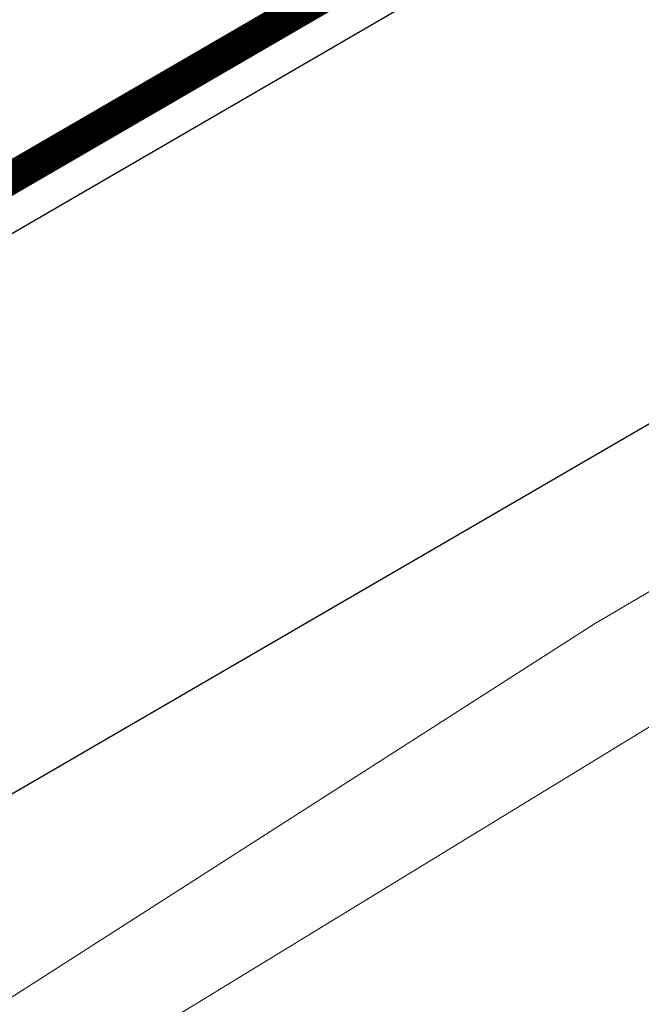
# Model space of a CAD drawing. Header units: metres. Extents: x 163628 to 167855, y 402678 to 405435.
# Tile 404 of 656: x 167385.23 to 167387.16, y 404847.57 to 404850.62. Entities that reach past the tile are written whole.
import ezdxf
from ezdxf import colors
from ezdxf.entities.mleader import LeaderData, LeaderLine
from ezdxf.math import Vec2, Vec3

# ---------------------------------------------------------------- set-up
doc = ezdxf.new("R2010")
doc.units = ezdxf.units.M
doc.layers.get('0').update_dxf_attribs({"lineweight": 25})
for name, color, linetype, lineweight in [('X-CA190022.004-UO-BGT_Ondergrond$0$GE_367_OWGBerm_groenvoorziening_grasenk_GEM', 253, 'Continuous', 9), ('X-CA190022.004-UO-BGT_Ondergrond$0$GE_523_WTDGreppel_drogesloot_Vlak_GEM', 253, 'Continuous', 9), ('X-CA190022.004-UO-DTM inmeting$0$B-WE-GW-WATERGANG_INSTEEK-G', 246, 'Continuous', 0), ('X-CA190022.004-UO-DWM_Snelfietsroute$0$N-WE-GW-BERM-G', 125, 'Continuous', 25), ('X-CA190022.004-UO-DWM_Snelfietsroute$0$N-WE-VH-KANTVERHARDING-G', 125, 'Continuous', 25), ('X-CA190022.004-UO-DWM_Snelfietsroute$0$N-WE-VW-MARKERING_LANGS_STREEP_DOORGETROKKEN_010-G', 125, 'Continuous', 25), ('X-CA190022.004-UO-TXT_Tekst 1op200$0$X-XX-AL-T25- LEADER BOVENGROND EN ONDERGRONDSE INFRA', 7, 'Continuous', 25)]:
    doc.layers.add(name, color=color, linetype=linetype, lineweight=lineweight)
doc.layers.add('X-CA190022.004-UO-DTM inmeting$0$X-XX-AL-MEETPUNT-S', color=246, linetype='Continuous', lineweight=0, plot=False)
doc.layers.add('X-CA190022.004-UO-KLIC$0$B-WE-KL-ET_LS-G', color=42, linetype='X-CA190022.004-UO-KLIC$0$1-200 LAAGSPANNING', lineweight=0, transparency=0.25)
doc.layers.add('X-CA190022.004-UO-KLIC$0$B-WE-KL-ET_LS_KABELBED-G', color=42, linetype='X-CA190022.004-UO-KLIC$0$1-200 LAAGSPANNING', lineweight=0, transparency=0.25)
doc.styles.add('X-CA190022.004-UO-KLIC$0$NLCS-ISO', font='NLCS-ISO.ttf')
doc.styles.add('X-CA190022.004-UO-TXT_Tekst 1op200$0$NLCS-ISO-M200-T25', font='NLCS-ISO.ttf', dxfattribs={"height": 0.5})
doc.linetypes.add('X-CA190022.004-UO-KLIC$0$1-200 LAAGSPANNING', pattern='A,1.5,-0.6,["LS",X-CA190022.004-UO-KLIC$0$NLCS-ISO,S=0.24,R=0,X=-0.45,Y=-0.12],-0.05', length=2.15)

# ---------------------------------------------------------------- blocks, each defined once
blk = doc.blocks.new('X-CA190022.004-UO-DTM inmeting$0$punt')
at = {"color": 0, "lineweight": -2}
blk.add_line((0, 0), (0, 0), dxfattribs=at)

msp = doc.modelspace()

# ---------------------------------------------------------------- linework, layer by layer
at = {"layer": 'X-CA190022.004-UO-BGT_Ondergrond$0$GE_367_OWGBerm_groenvoorziening_grasenk_GEM', "flags": 128}
msp.add_lwpolyline([(167428.736, 404873.653), (167429.605, 404872.017), (167421.604, 404868.715), (167413.318, 404864.38), (167356.353, 404829.62)], dxfattribs=at)
at = {"layer": 'X-CA190022.004-UO-BGT_Ondergrond$0$GE_523_WTDGreppel_drogesloot_Vlak_GEM', "flags": 128}
msp.add_lwpolyline([(167358.307, 404826.13), (167275.473, 404779.745), (167230.219, 404757.556), (167229.015, 404761.988), (167269.084, 404781.856), (167356.353, 404829.62), (167413.318, 404864.38)], dxfattribs=at)
at = {"layer": 'X-CA190022.004-UO-DTM inmeting$0$B-WE-GW-WATERGANG_INSTEEK-G'}
msp.add_polyline3d([(167424.087, 404868.605, 8.97), (167423.711, 404868.842, 8.959), (167422.989, 404868.93, 8.938), (167422.009, 404868.765, 8.935), (167416.289, 404865.999, 8.928), (167408.983, 404861.929, 8.926), (167399.57, 404856.066, 8.98), (167393.098, 404852.33, 8.886), (167387.013, 404848.752, 8.898), (167380.301, 404844.453, 8.818), (167372.705, 404839.84, 8.811)], dxfattribs=at)
at = {"layer": 'X-CA190022.004-UO-DWM_Snelfietsroute$0$N-WE-GW-BERM-G', "elevation": 9.3202, "flags": 128}
msp.add_lwpolyline([(167330.5885, 404816.5251), (167397.5135, 404855.3677)], dxfattribs=at)
at = {"layer": 'X-CA190022.004-UO-DWM_Snelfietsroute$0$N-WE-VH-KANTVERHARDING-G', "elevation": 9.3952}
msp.add_lwpolyline([(167329.8355, 404817.8224), (167396.7606, 404856.6651)], dxfattribs=at)
at = {"layer": 'X-CA190022.004-UO-DWM_Snelfietsroute$0$N-WE-VW-MARKERING_LANGS_STREEP_DOORGETROKKEN_010-G', "const_width": 0.1, "elevation": 9.3952, "flags": 128}
msp.add_lwpolyline([(167329.7602, 404817.9522), (167396.6853, 404856.7948)], dxfattribs=at)
at = {"layer": 'X-CA190022.004-UO-KLIC$0$B-WE-KL-ET_LS-G'}
msp.add_lwpolyline([(167367.858, 404839.569), (167388.501, 404852.166), (167400.462, 404859.464), (167402.054, 404860.438), (167367.858, 404839.569), (167388.501, 404852.166), (167400.462, 404859.464), (167402.054, 404860.438)], dxfattribs=at)
at = {"layer": 'X-CA190022.004-UO-KLIC$0$B-WE-KL-ET_LS_KABELBED-G'}
msp.add_lwpolyline([(167229.408, 404765.532), (167230.078, 404765.306), (167235.706, 404768.097), (167258.199, 404779.249), (167267.462, 404783.842), (167268.385, 404784.323), (167280.358, 404790.876), (167302.33, 404802.902), (167323.774, 404814.639), (167346.185, 404826.906), (167354.641, 404831.534), (167355.547, 404832.057), (167367.858, 404839.569), (167388.501, 404852.166), (167400.462, 404859.464), (167402.054, 404860.438)], dxfattribs=at)

# ---------------------------------------------------------------- block references
at = {"layer": 'X-CA190022.004-UO-DTM inmeting$0$X-XX-AL-MEETPUNT-S', "linetype": 'ByBlock', "lineweight": -2}
msp.add_blockref('X-CA190022.004-UO-DTM inmeting$0$punt', (167387.013, 404848.752, 8.898), dxfattribs=at)

# ---------------------------------------------------------------- next in the draw order: leaders
at = {"layer": 'X-CA190022.004-UO-TXT_Tekst 1op200$0$X-XX-AL-T25- LEADER BOVENGROND EN ONDERGRONDSE INFRA'}
ml = msp.add_multileader_mtext('Standard', dxfattribs=at)
ml.set_content('Turfven, aanbrengen straatkolken met streklaag in berm, water vanaf percelen afvangen in berm (opsluitband met 5cm zicht) en afvoeren richting bestaande watergang.', color=256, style='X-CA190022.004-UO-TXT_Tekst 1op200$0$NLCS-ISO-M200-T25')
ml.set_leader_properties(color=256, linetype='ByLayer', lineweight=-1)
ml.build(insert=Vec2(0, 0))
ml.multileader.update_dxf_attribs({"text_left_attachment_type": 5, "text_right_attachment_type": 5, "dogleg_length": 0.5, "arrow_head_size": 0.5})
ctx = ml.context
ctx.base_point, ctx.char_height, ctx.arrow_head_size, ctx.landing_gap_size, ctx.plane_origin, ctx.plane_x_axis, ctx.plane_y_axis = Vec3(167386.9328, 404835.4671), 0.5, 0.5, 0.18, Vec3(167400.892, 404831.4707), Vec3(0.78715, 0.616761), Vec3(-0.616761, 0.78715)
ctx.left_attachment, ctx.right_attachment = 5, 5
notes = []
notes.append((ctx, [(0, (1, 1, 0), (167396.2488, 404842.7665), (-0.78715, -0.616761), 0.5, [(0, [(167392.4973, 404847.8794)], 0, [])])]))
ctx.mtext.insert, ctx.mtext.text_direction, ctx.mtext.rotation, ctx.mtext.width, ctx.mtext.defined_height, ctx.mtext.flow_direction = Vec3(167384.0729, 404839.409), Vec3(0.78715, 0.616761), 0.664621, 11.311224, 3.9793, 5
ctx.mtext.has_bg_fill, ctx.mtext.bg_color, ctx.mtext.bg_scale_factor, ctx.mtext.bg_transparency, ctx.mtext.use_window_bg_color = 1, -1027028792, 1.5, 0, 1
for ctx, leaders in notes:
    for number, flags, end, landing, length, lines in leaders:
        leader = LeaderData()
        leader.index, (leader.has_last_leader_line, leader.has_dogleg_vector, leader.attachment_direction) = number, flags
        leader.last_leader_point, leader.dogleg_vector, leader.dogleg_length = Vec3(end), Vec3(landing), length
        for number, points, colour, breaks in lines:
            line = LeaderLine()
            line.index, line.vertices, line.color, line.breaks = number, Vec3.list(points), colors.encode_raw_color(colour), breaks
            leader.lines.append(line)
        ctx.leaders.append(leader)

doc.saveas('drawing.dxf')
